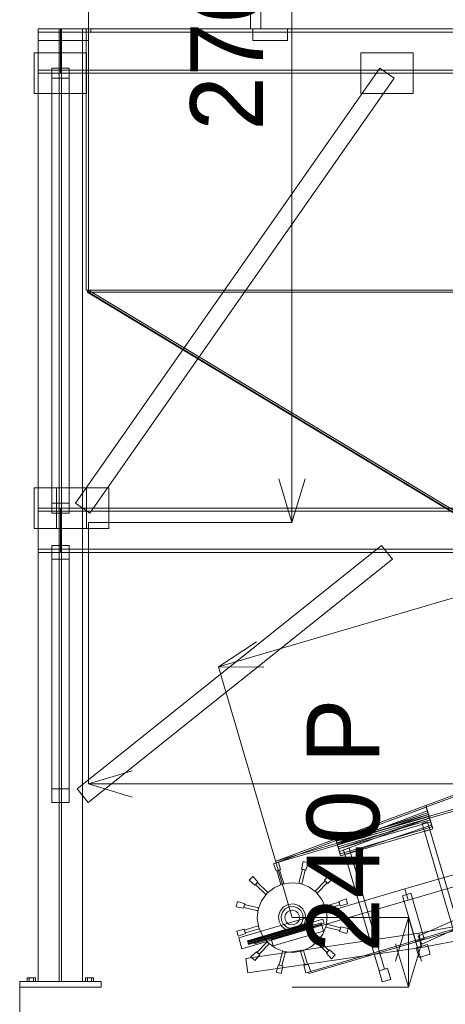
# Model space of a CAD drawing. Header units: millimetres. Extents: x -2233 to 65662, y -50530 to 6847.
# Tile 531 of 656: x 113 to 1577, y -59 to 3331. Entities that reach past the tile are written whole.
import ezdxf

# ---------------------------------------------------------------- set-up
doc = ezdxf.new("R2010")
doc.units = ezdxf.units.MM
for name, color, linetype, lineweight in [('COTAS_O', 1, 'Continuous', 0), ('COTAS_P', 1, 'Continuous', 0), ('lateral_C01', 7, 'Continuous', 0), ('lateral_tolva', 7, 'Continuous', 0)]:
    doc.layers.add(name, color=color, linetype=linetype, lineweight=lineweight)
doc.dimstyles.new('R19_100', dxfattribs={"dimtxt": 250, "dimasz": 150, "dimexe": 150, "dimexo": 80, "dimgap": 100, "dimtad": 1, "dimtih": 1, "dimtoh": 1, "dimdsep": 46, "dimcen": 0.09, "dimadec": 0, "dimazin": 0, "dimtfac": 1, "dimtdec": 4, "dimtofl": 0, "dimtmove": 0, "dimatfit": 3, "dimfxl": 1, "dimtolj": 1, "dimtzin": 0, "dimarcsym": 0})

# ---------------------------------------------------------------- blocks, each defined once
blk = doc.blocks.new('DIM_R32_1')
at = {"layer": 'COTAS_P'}
for p, q in [((796, 1103.4), (9904.9, 3783.4)), ((9904.9, 3783.4), (9748.3, 3784.2)), ((9904.9, 3783.4), (9773.7, 3697.9)), ((10158.9, 2920), (9904.9, 3783.4)), ((796, 1103.4), (927.2, 1188.9)), ((1050, 240), (796, 1103.4)), ((796, 1103.4), (952.6, 1102.6))]:
    blk.add_line(p, q, dxfattribs=at)
blk.add_text('9495 P', height=250, rotation=16.3948, dxfattribs=at).set_placement((5322.2, 2539.3))
blk = doc.blocks.new('DIM_R32_2')
at = {"layer": 'COTAS_P'}
for p, q in [((1050, 240), (1450, 240)), ((1450, 240), (1405, 90)), ((1450, 0), (1450, 240)), ((1450, 240), (1495, 90)), ((1450, 0), (1405, 150)), ((1450, 0), (1495, 150)), ((1050, 0), (1450, 0))]:
    blk.add_line(p, q, dxfattribs=at)
blk.add_text('240 P', height=250, rotation=90, dxfattribs=at).set_placement((1350, 120))
blk = doc.blocks.new('DIM_R32_16')
at = {"layer": 'COTAS_O'}
for p, q in [((349.2, 1600), (349.2, 700)), ((3799.2, 1600), (3799.2, 700)), ((349.2, 700), (499.2, 745)), ((3799.2, 700), (3649.2, 745)), ((349.2, 700), (3799.2, 700)), ((349.2, 700), (499.2, 655)), ((3799.2, 700), (3649.2, 655))]:
    blk.add_line(p, q, dxfattribs=at)
blk.add_text('3450 O', height=250, dxfattribs=at).set_placement((2074.2, 800))
blk = doc.blocks.new('DIM_R32_17')
at = {"layer": 'COTAS_O'}
for p, q in [((349.2, 4300), (1049.2, 4300)), ((1049.2, 4300), (1004.2, 4150)), ((1049.2, 1600), (1049.2, 4300)), ((1049.2, 4300), (1094.2, 4150)), ((1049.2, 1600), (1004.2, 1750)), ((1049.2, 1600), (1094.2, 1750)), ((349.2, 1600), (1049.2, 1600))]:
    blk.add_line(p, q, dxfattribs=at)
blk.add_text('2700 O', height=250, rotation=90, dxfattribs=at).set_placement((949.2, 2950))
blk = doc.blocks.new('DIM_R32_26')
at = {"layer": 'COTAS_P'}
for p, q in [((112.7, 0), (112.7, -2500)), ((65298.1, 0), (65298.1, -2500)), ((112.7, -2500), (262.7, -2455)), ((65298.1, -2500), (65148.1, -2455)), ((112.7, -2500), (65298.1, -2500)), ((112.7, -2500), (262.7, -2545)), ((65298.1, -2500), (65148.1, -2545))]:
    blk.add_line(p, q, dxfattribs=at)
blk.add_text('65185.39 P', height=250, dxfattribs=at).set_placement((32705.4, -2400))

msp = doc.modelspace()

# ---------------------------------------------------------------- linework, layer by layer
at = {"layer": 'lateral_C01'}
for p, q in [((1105.699, 51.872), (10210.031, 2747.406)), ((1107.119, 47.078), (10211.451, 2742.611)), ((1895.052, 769.438), (993.259, 434.076)), ((994.943, 428.317), (1896.736, 763.679)), ((993.259, 434.076), (1914.367, 703.374)), ((1916.05, 697.615), (994.943, 428.317)), ((1437.97, 338.511), (2589.177, 677.216)), ((1483.761, 175.677), (2588.679, 671.713)), ((1496.048, 148.309), (2600.966, 644.345)), ((1509.704, 626.133), (1199.643, 510.826)), ((1511.398, 620.377), (1201.336, 505.07)), ((1449.26, 300.138), (2600.468, 638.842)), ((1518.854, 595.036), (1509.704, 626.133)), ((1509.704, 626.133), (1511.398, 620.377)), ((1520.547, 589.279), (1511.398, 620.377)), ((1511.398, 620.377), (1515.349, 606.946)), ((1202.113, 502.432), (1518.854, 595.036)), ((1203.806, 496.676), (1520.547, 589.279)), ((1204.089, 495.715), (1517.129, 600.898)), ((1520.83, 588.318), (1204.089, 495.715)), ((1515.349, 606.946), (1205.288, 491.639)), ((1205.782, 489.958), (1518.822, 595.142)), ((1522.523, 582.562), (1205.782, 489.958)), ((1209.734, 476.528), (1522.774, 581.712)), ((1212.344, 467.656), (1522.406, 582.963)), ((1524.499, 575.849), (1515.349, 606.946)), ((1515.349, 606.946), (1522.406, 582.963)), ((1517.129, 600.898), (1520.83, 588.318)), ((1518.822, 595.142), (1517.129, 600.898)), ((1518.822, 595.142), (1522.523, 582.562)), ((1522.774, 581.712), (1518.822, 595.142)), ((1520.547, 589.279), (1518.854, 595.036)), ((1524.499, 575.849), (1520.547, 589.279)), ((1520.83, 588.318), (1522.523, 582.562)), ((1522.406, 582.963), (1531.555, 551.865)), ((1522.523, 582.562), (1526.475, 569.131)), ((1522.774, 581.712), (1526.475, 569.131)), ((1529.83, 557.728), (1522.774, 581.712)), ((1207.758, 483.245), (1524.499, 575.849)), ((1526.475, 569.131), (1209.734, 476.528)), ((1531.555, 551.865), (1214.814, 459.262)), ((1529.83, 557.728), (1216.79, 452.544)), ((1216.79, 452.544), (1533.531, 545.148)), ((1496.831, 563.599), (1516.018, 569.244)), ((1496.831, 563.599), (1622.243, 137.344)), ((1641.429, 142.989), (1516.018, 569.244)), ((1531.555, 551.865), (1524.499, 575.849)), ((1526.475, 569.131), (1533.531, 545.148)), ((1533.531, 545.148), (1529.83, 557.728)), ((1199.643, 510.826), (1202.113, 502.432)), ((1201.336, 505.07), (1199.643, 510.826)), ((1504.737, 536.729), (1523.924, 542.374)), ((1504.737, 536.729), (1622.243, 137.344)), ((1641.429, 142.989), (1523.924, 542.374)), ((1201.336, 505.07), (1203.806, 496.676)), ((1205.288, 491.639), (1201.336, 505.07)), ((1202.113, 502.432), (1203.806, 496.676)), ((1203.806, 496.676), (1207.758, 483.245)), ((1204.089, 495.715), (1205.782, 489.958)), ((1205.288, 491.639), (1207.758, 483.245)), ((1212.344, 467.656), (1205.288, 491.639)), ((1205.782, 489.958), (1209.734, 476.528)), ((1207.758, 483.245), (1214.814, 459.262)), ((1209.734, 476.528), (1216.79, 452.544)), ((1226.438, 472.897), (1245.625, 478.542)), ((1368.018, 62.546), (1245.625, 478.542)), ((1214.814, 459.262), (1212.344, 467.656)), ((1226.438, 472.897), (1348.831, 56.901)), ((1231.188, 456.753), (1250.374, 462.399)), ((1231.188, 456.753), (1348.831, 56.901)), ((1368.018, 62.546), (1250.374, 462.399)), ((986.049, 425.485), (1003.311, 430.564)), ((994.589, 400.716), (986.049, 425.485)), ((994.943, 428.317), (993.259, 434.076)), ((1003.311, 430.564), (1009.546, 405.116)), ((1082.371, 406.89), (1087.359, 432.61)), ((1097.524, 403.222), (1082.371, 406.89)), ((1087.359, 432.61), (1104.848, 428.378)), ((1104.848, 428.378), (1097.524, 403.222)), ((901.874, 368.659), (914.284, 381.689)), ((914.284, 381.689), (932.407, 362.768)), ((1009.546, 405.116), (994.589, 400.716)), ((1006.814, 404.499), (997.22, 401.676)), ((1011.333, 353.71), (997.22, 401.676)), ((1020.926, 356.532), (1006.814, 404.499)), ((1073.368, 357.809), (1085.13, 406.406)), ((1083.087, 355.457), (1094.849, 404.054)), ((1094.849, 404.054), (1085.13, 406.406)), ((1161.478, 368.345), (1178.659, 388.126)), ((1191.689, 375.716), (1172.768, 357.593)), ((1178.659, 388.126), (1191.689, 375.716)), ((1485.391, 186.582), (2672.163, 404.41)), ((921.655, 351.478), (901.874, 368.659)), ((932.407, 362.768), (921.655, 351.478)), ((930.35, 360.867), (923.453, 353.626)), ((959.659, 319.142), (923.453, 353.626)), ((966.555, 326.383), (930.35, 360.867)), ((987.488, 342.432), (963.107, 322.762)), ((1016.13, 355.121), (987.488, 342.432)), ((1011.333, 353.71), (1020.926, 356.532)), ((1047.079, 359.964), (1016.13, 355.121)), ((1078.228, 356.633), (1047.079, 359.964)), ((1073.368, 357.809), (1083.087, 355.457)), ((1107.453, 345.353), (1078.228, 356.633)), ((1132.762, 326.893), (1107.453, 345.353)), ((1129.142, 330.341), (1163.626, 366.547)), ((1136.383, 323.445), (1170.867, 359.65)), ((1172.768, 357.593), (1161.478, 368.345)), ((1170.867, 359.65), (1163.626, 366.547)), ((1494.418, 137.404), (2681.189, 355.231)), ((866.011, 170.232), (1437.97, 338.511)), ((963.107, 322.762), (944.647, 297.453)), ((959.659, 319.142), (966.555, 326.383)), ((1129.142, 330.341), (1136.383, 323.445)), ((1152.432, 302.512), (1132.762, 326.893)), ((1458.005, 323.558), (1429.225, 315.091)), ((1475.514, 157.759), (1429.225, 315.091)), ((1437.97, 338.511), (1449.26, 300.138)), ((1458.005, 323.558), (1504.295, 166.227)), ((857.39, 277.359), (861.622, 294.848)), ((883.11, 272.371), (857.39, 277.359)), ((861.622, 294.848), (886.778, 287.524)), ((877.301, 131.858), (1449.26, 300.138)), ((886.778, 287.524), (883.11, 272.371)), ((885.946, 284.849), (883.594, 275.13)), ((932.191, 263.368), (883.594, 275.13)), ((934.543, 273.087), (885.946, 284.849)), ((932.191, 263.368), (934.543, 273.087)), ((944.647, 297.453), (933.367, 268.228)), ((1020.489, 276.58), (1008.737, 262.502)), ((1036.734, 285.089), (1020.489, 276.58)), ((1039.274, 276.455), (1026.14, 269.575)), ((1054.999, 286.733), (1036.734, 285.089)), ((1054.041, 277.784), (1039.274, 276.455)), ((1068.193, 273.362), (1054.041, 277.784)), ((1072.502, 281.263), (1054.999, 286.733)), ((1079.575, 263.86), (1068.193, 273.362)), ((1086.58, 269.511), (1072.502, 281.263)), ((1165.121, 273.87), (1152.432, 302.512)), ((1163.71, 278.667), (1211.676, 292.78)), ((1163.71, 278.667), (1166.532, 269.074)), ((1169.964, 242.921), (1165.121, 273.87)), ((1166.532, 269.074), (1214.499, 283.186)), ((1210.716, 295.411), (1235.485, 303.951)), ((1215.116, 280.454), (1210.716, 295.411)), ((1214.499, 283.186), (1211.676, 292.78)), ((1240.564, 286.689), (1215.116, 280.454)), ((1235.485, 303.951), (1240.564, 286.689)), ((933.367, 268.228), (930.036, 237.079)), ((1008.737, 262.502), (1003.267, 244.999)), ((1003.267, 244.999), (1004.911, 226.734)), ((1016.638, 258.193), (1012.216, 244.041)), ((1012.216, 244.041), (1013.545, 229.274)), ((1026.14, 269.575), (1016.638, 258.193)), ((1027.613, 252.209), (1024.645, 242.712)), ((1024.645, 242.712), (1025.537, 232.803)), ((1033.989, 259.847), (1027.613, 252.209)), ((1042.803, 264.463), (1033.989, 259.847)), ((1052.712, 265.355), (1042.803, 264.463)), ((1062.209, 262.387), (1052.712, 265.355)), ((1069.847, 256.011), (1062.209, 262.387)), ((1074.463, 247.197), (1069.847, 256.011)), ((1075.355, 237.288), (1074.463, 247.197)), ((1086.455, 250.726), (1079.575, 263.86)), ((1087.784, 235.959), (1086.455, 250.726)), ((1095.089, 253.266), (1086.58, 269.511)), ((1096.733, 235.001), (1095.089, 253.266)), ((1166.633, 211.772), (1169.964, 242.921)), ((933.468, 210.926), (885.501, 196.814)), ((896.227, 160.359), (1116.875, 225.277)), ((896.377, 159.847), (1117.025, 224.766)), ((896.805, 158.392), (1117.453, 223.31)), ((897.446, 156.213), (1118.094, 221.132)), ((1118.851, 218.562), (898.202, 153.643)), ((898.958, 151.073), (1119.607, 215.992)), ((899.599, 148.895), (1120.248, 213.813)), ((900.028, 147.439), (1120.676, 212.357)), ((900.178, 146.928), (1120.826, 211.846)), ((915.978, 164.085), (1155.813, 234.648)), ((920.212, 149.695), (1160.047, 220.258)), ((930.036, 237.079), (934.879, 206.13)), ((936.29, 201.333), (933.468, 210.926)), ((934.879, 206.13), (947.568, 177.488)), ((976.643, 170.468), (1149.324, 221.273)), ((977.772, 166.63), (1150.453, 217.436)), ((978.337, 164.711), (1151.018, 215.517)), ((1004.911, 226.734), (1013.42, 210.489)), ((1013.42, 210.489), (1027.498, 198.737)), ((1013.545, 229.274), (1020.425, 216.14)), ((1020.425, 216.14), (1031.807, 206.638)), ((1025.537, 232.803), (1030.153, 223.989)), ((1030.153, 223.989), (1037.791, 217.613)), ((1031.807, 206.638), (1045.959, 202.216)), ((1037.791, 217.613), (1047.288, 214.645)), ((1045.959, 202.216), (1060.726, 203.545)), ((1047.288, 214.645), (1057.197, 215.537)), ((1057.197, 215.537), (1066.011, 220.153)), ((1060.726, 203.545), (1073.86, 210.425)), ((1063.266, 194.911), (1079.511, 203.42)), ((1066.011, 220.153), (1072.387, 227.791)), ((1072.387, 227.791), (1075.355, 237.288)), ((1073.86, 210.425), (1083.362, 221.807)), ((1079.511, 203.42), (1091.263, 217.498)), ((1083.362, 221.807), (1087.784, 235.959)), ((1091.263, 217.498), (1096.733, 235.001)), ((1117.025, 224.766), (1116.875, 225.277)), ((1117.453, 223.31), (1117.025, 224.766)), ((1118.094, 221.132), (1117.453, 223.31)), ((1118.851, 218.562), (1118.094, 221.132)), ((1118.851, 218.562), (1119.607, 215.992)), ((1119.607, 215.992), (1120.248, 213.813)), ((1120.248, 213.813), (1120.676, 212.357)), ((1120.676, 212.357), (1120.826, 211.846)), ((1151.018, 215.517), (1149.324, 221.273)), ((1157.51, 193.452), (1150.453, 217.436)), ((1155.353, 182.547), (1166.633, 211.772)), ((1160.047, 220.258), (1155.813, 234.648)), ((1167.809, 216.632), (1165.457, 206.913)), ((1165.457, 206.913), (1214.054, 195.151)), ((1167.809, 216.632), (1216.406, 204.87)), ((1213.222, 192.476), (1216.89, 207.629)), ((1214.054, 195.151), (1216.406, 204.87)), ((1216.89, 207.629), (1242.61, 202.641)), ((859.436, 193.311), (884.884, 199.546)), ((864.515, 176.049), (859.436, 193.311)), ((889.284, 184.589), (864.515, 176.049)), ((866.011, 170.232), (877.301, 131.858)), ((884.884, 199.546), (889.284, 184.589)), ((885.501, 196.814), (888.324, 187.22)), ((936.29, 201.333), (888.324, 187.22)), ((890.595, 99.031), (1486.263, 186.726)), ((947.568, 177.488), (967.238, 153.107)), ((976.643, 170.468), (978.337, 164.711)), ((984.828, 142.647), (1157.51, 193.452)), ((1027.498, 198.737), (1045.001, 193.267)), ((1045.001, 193.267), (1063.266, 194.911)), ((1136.893, 157.238), (1155.353, 182.547)), ((1238.378, 185.152), (1213.222, 192.476)), ((1242.61, 202.641), (1238.378, 185.152)), ((1483.761, 175.677), (1496.048, 148.309)), ((1485.391, 186.582), (1494.418, 137.404)), ((1486.263, 186.726), (1493.546, 137.26)), ((896.377, 159.847), (896.227, 160.359)), ((896.805, 158.392), (896.377, 159.847)), ((897.446, 156.213), (896.805, 158.392)), ((898.202, 153.643), (897.446, 156.213)), ((897.878, 49.564), (1493.546, 137.26)), ((898.958, 151.073), (898.202, 153.643)), ((898.958, 151.073), (899.599, 148.895)), ((899.599, 148.895), (900.028, 147.439)), ((900.028, 147.439), (900.178, 146.928)), ((915.978, 164.085), (920.212, 149.695)), ((963.617, 156.555), (929.133, 120.35)), ((970.858, 149.659), (936.374, 113.453)), ((970.858, 149.659), (963.617, 156.555)), ((967.238, 153.107), (992.547, 134.647)), ((977.772, 166.63), (984.828, 142.647)), ((1083.87, 124.879), (1112.512, 137.568)), ((1112.512, 137.568), (1136.893, 157.238)), ((1140.341, 160.858), (1133.445, 153.617)), ((1133.445, 153.617), (1169.65, 119.133)), ((1140.341, 160.858), (1176.547, 126.374)), ((1504.295, 166.227), (1475.514, 157.759)), ((1476.791, 135.705), (1515.165, 146.995)), ((1476.791, 135.705), (1486.67, 102.128)), ((1525.044, 113.418), (1515.165, 146.995)), ((908.311, 104.284), (927.232, 122.407)), ((921.341, 91.874), (908.311, 104.284)), ((938.522, 111.655), (921.341, 91.874)), ((927.232, 122.407), (938.522, 111.655)), ((929.133, 120.35), (936.374, 113.453)), ((992.547, 134.647), (1021.772, 123.367)), ((1016.913, 124.543), (1005.151, 75.946)), ((1026.632, 122.191), (1014.87, 73.594)), ((1026.632, 122.191), (1016.913, 124.543)), ((1021.772, 123.367), (1052.921, 120.036)), ((1052.921, 120.036), (1083.87, 124.879)), ((1088.667, 126.29), (1079.074, 123.468)), ((1079.074, 123.468), (1093.186, 75.501)), ((1088.667, 126.29), (1102.78, 78.324)), ((1167.593, 117.232), (1178.345, 128.522)), ((1185.716, 98.311), (1167.593, 117.232)), ((1169.65, 119.133), (1176.547, 126.374)), ((1178.345, 128.522), (1198.126, 111.341)), ((1198.126, 111.341), (1185.716, 98.311)), ((1486.67, 102.128), (1525.044, 113.418)), ((890.595, 99.031), (897.878, 49.564)), ((995.152, 51.622), (1002.476, 76.778)), ((1002.476, 76.778), (1017.629, 73.11)), ((1005.151, 75.946), (1014.87, 73.594)), ((1017.629, 73.11), (1012.641, 47.39)), ((1090.454, 74.884), (1105.411, 79.284)), ((1096.689, 49.436), (1090.454, 74.884)), ((1093.186, 75.501), (1102.78, 78.324)), ((1105.411, 79.284), (1113.951, 54.515)), ((1012.641, 47.39), (995.152, 51.622)), ((1113.951, 54.515), (1096.689, 49.436)), ((1107.119, 47.078), (1105.699, 51.872)), ((1348.831, 56.901), (1377.611, 65.369)), ((1348.831, 56.901), (1368.018, 62.546)), ((1348.831, 56.901), (1360.121, 18.528)), ((1388.901, 26.995), (1377.611, 65.369)), ((1360.121, 18.528), (1388.901, 26.995))]:
    msp.add_line(p, q, dxfattribs=at)
at = {"layer": 'lateral_tolva'}
for p, q in [((349.2, 3300), (349.2, 4300)), ((906.7, 4270), (906.7, 3300)), ((941.7, 3300), (941.7, 4270)), ((329.2, 3300), (176.2, 3300)), ((176.2, 3300), (176.2, 20)), ((176.2, 3289), (176.2, 3300)), ((349.2, 3300), (176.2, 3300)), ((176.2, 3260), (176.2, 3300)), ((329.2, 3289), (176.2, 3289)), ((256.7, 3300), (248.7, 3300)), ((248.7, 3300), (248.7, 20)), ((256.7, 3289), (248.7, 3289)), ((248.7, 3158), (248.7, 3289)), ((252.7, 3300), (3895.7, 3300)), ((252.7, 3300), (252.7, 3289)), ((252.7, 3289), (3895.7, 3289)), ((252.7, 3289), (252.7, 3158)), ((256.7, 20), (256.7, 3300)), ((256.7, 3158), (256.7, 3289)), ((329.2, 20), (329.2, 3300)), ((329.2, 3289), (329.2, 3300)), ((341.2, 2400), (341.2, 3300)), ((349.2, 3300), (341.2, 3300)), ((341.2, 3300), (357.2, 3300)), ((341.2, 3300), (341.2, 3288)), ((349.2, 3300), (349.2, 2400)), ((349.2, 3300), (3799.2, 3300)), ((349.2, 3300), (349.2, 3260)), ((357.2, 3288), (357.2, 3300)), ((906.7, 3300), (941.7, 3300)), ((914.2, 3300), (1034.2, 3300)), ((914.2, 3260), (914.2, 3300)), ((1034.2, 3260), (1034.2, 3300)), ((349.2, 3260), (176.2, 3260)), ((341.2, 3288), (357.2, 3288)), ((914.2, 3260), (1034.2, 3260)), ((162.7, 3217), (342.7, 3217)), ((162.7, 3217), (162.7, 3077)), ((342.7, 3077), (342.7, 3217)), ((1286.2, 3217), (1466.2, 3217)), ((1286.2, 3217), (1286.2, 3077)), ((1466.2, 3077), (1466.2, 3217)), ((329.2, 3158), (176.2, 3158)), ((176.2, 3147), (176.2, 3158)), ((282.7, 3164.194), (222.7, 3164.194)), ((222.7, 3164.194), (222.7, 1667.194)), ((222.7, 3164.194), (222.7, 3129.806)), ((256.7, 3158), (248.7, 3158)), ((252.7, 3158), (3895.7, 3158)), ((252.7, 3158), (252.7, 3147)), ((282.7, 1667.194), (282.7, 3164.194)), ((282.7, 3129.806), (282.7, 3164.194)), ((304.616, 1667.194), (1351.616, 3164.194)), ((329.2, 3147), (329.2, 3158)), ((1400.784, 3129.806), (1351.616, 3164.194)), ((329.2, 3147), (176.2, 3147)), ((222.7, 1632.806), (222.7, 3129.806)), ((222.7, 3129.806), (282.7, 3129.806)), ((252.7, 3147), (3895.7, 3147)), ((282.7, 3129.806), (282.7, 1632.806)), ((353.784, 1632.806), (1400.784, 3129.806)), ((162.7, 3077), (342.7, 3077)), ((1286.2, 3077), (1466.2, 3077)), ((349.2, 2400), (341.2, 2400)), ((349.2, 2400), (345.065, 2393.151)), ((1670.065, 1593.151), (345.065, 2393.151)), ((349.2, 2400), (1674.2, 1600)), ((3799.2, 2400), (349.2, 2400)), ((349.2, 2400), (349.2, 2393.48)), ((3799.2, 2393.48), (349.2, 2393.48)), ((349.2, 2393.48), (1674.2, 1593.48)), ((162.7, 1720), (342.7, 1720)), ((162.7, 1720), (162.7, 1580)), ((239.2, 1720), (419.2, 1720)), ((239.2, 1720), (239.2, 1580)), ((342.7, 1580), (342.7, 1720)), ((419.2, 1580), (419.2, 1720)), ((222.7, 1667.194), (282.7, 1667.194)), ((222.7, 1632.806), (222.7, 1667.194)), ((282.7, 1667.194), (282.7, 1632.806)), ((304.616, 1667.194), (353.784, 1632.806)), ((329.2, 1650), (176.2, 1650)), ((176.2, 1639), (176.2, 1650)), ((329.2, 1639), (176.2, 1639)), ((282.7, 1632.806), (222.7, 1632.806)), ((256.7, 1639), (248.7, 1639)), ((248.7, 1508), (248.7, 1639)), ((252.7, 1650), (3895.7, 1650)), ((252.7, 1650), (252.7, 1639)), ((252.7, 1639), (3895.7, 1639)), ((252.7, 1639), (252.7, 1508)), ((256.7, 1508), (256.7, 1639)), ((329.2, 1639), (329.2, 1650)), ((162.7, 1580), (342.7, 1580)), ((239.2, 1580), (419.2, 1580)), ((329.2, 1508), (176.2, 1508)), ((176.2, 1497), (176.2, 1508)), ((329.2, 1497), (176.2, 1497)), ((282.7, 1520.433), (222.7, 1520.433)), ((222.7, 1520.433), (222.7, 683.433)), ((222.7, 1520.433), (222.7, 1473.567)), ((256.7, 1508), (248.7, 1508)), ((252.7, 1508), (3895.7, 1508)), ((252.7, 1508), (252.7, 1497)), ((252.7, 1497), (3895.7, 1497)), ((282.7, 683.433), (282.7, 1520.433)), ((282.7, 1473.567), (282.7, 1520.433)), ((310.467, 683.433), (1357.467, 1520.433)), ((329.2, 1497), (329.2, 1508)), ((1394.933, 1473.567), (1357.467, 1520.433)), ((222.7, 636.567), (222.7, 1473.567)), ((222.7, 1473.567), (282.7, 1473.567)), ((282.7, 1473.567), (282.7, 636.567)), ((347.933, 636.567), (1394.933, 1473.567)), ((222.7, 683.433), (282.7, 683.433)), ((222.7, 636.567), (222.7, 683.433)), ((282.7, 683.433), (282.7, 636.567)), ((310.467, 683.433), (347.933, 636.567)), ((282.7, 636.567), (222.7, 636.567)), ((112.7, 20), (392.7, 20)), ((112.7, 20), (112.7, 0)), ((112.7, 0), (392.7, 0)), ((145.7, 32), (138.7, 32)), ((138.7, 20), (138.7, 32)), ((145.7, 20), (138.7, 20)), ((159.7, 32), (145.7, 32)), ((145.7, 20), (145.7, 32)), ((159.7, 20), (145.7, 20)), ((166.7, 32), (159.7, 32)), ((159.7, 20), (159.7, 32)), ((159.7, 20), (166.7, 20)), ((166.7, 32), (166.7, 20)), ((176.2, 20), (329.2, 20)), ((248.7, 20), (256.7, 20)), ((345.7, 32), (338.7, 32)), ((338.7, 20), (338.7, 32)), ((345.7, 20), (338.7, 20)), ((359.7, 32), (345.7, 32)), ((345.7, 20), (345.7, 32)), ((359.7, 20), (345.7, 20)), ((366.7, 32), (359.7, 32)), ((359.7, 20), (359.7, 32)), ((359.7, 20), (366.7, 20)), ((366.7, 32), (366.7, 20)), ((392.7, 0), (392.7, 20))]:
    msp.add_line(p, q, dxfattribs=at)

# ---------------------------------------------------------------- dimensions: what is measured, and where the dimension line sits
at = {"layer": 'COTAS_O'}
for p2, distance, picture, middle in [((349.2, 4300), -700, 'DIM_R32_17', (1049.2, 2950)), ((3799.2, 1600), -900, 'DIM_R32_16', (2074.2, 700))]:
    dim = msp.add_aligned_dim(p1=(349.2, 1600), p2=p2, distance=distance, text='<> O', dimstyle='R19_100', dxfattribs=at)
    dim.commit()
    dim.dimension.update_dxf_attribs({"geometry": picture, "text_midpoint": middle})
at = {"layer": 'COTAS_P'}
for p1, p2, distance, picture, middle in [((1050, 240), (10158.931, 2920), 900, 'DIM_R32_1', (5350.437, 2443.406)), ((1050, 0), (1050, 240), -400, 'DIM_R32_2', (1450, 120)), ((112.7, 0), (65298.0949, 0), -2500, 'DIM_R32_26', (32705.3975, -2500))]:
    dim = msp.add_aligned_dim(p1=p1, p2=p2, distance=distance, text='<> P', dimstyle='R19_100', dxfattribs=at)
    dim.commit()
    dim.dimension.update_dxf_attribs({"geometry": picture, "text_midpoint": middle})

doc.saveas('drawing.dxf')
